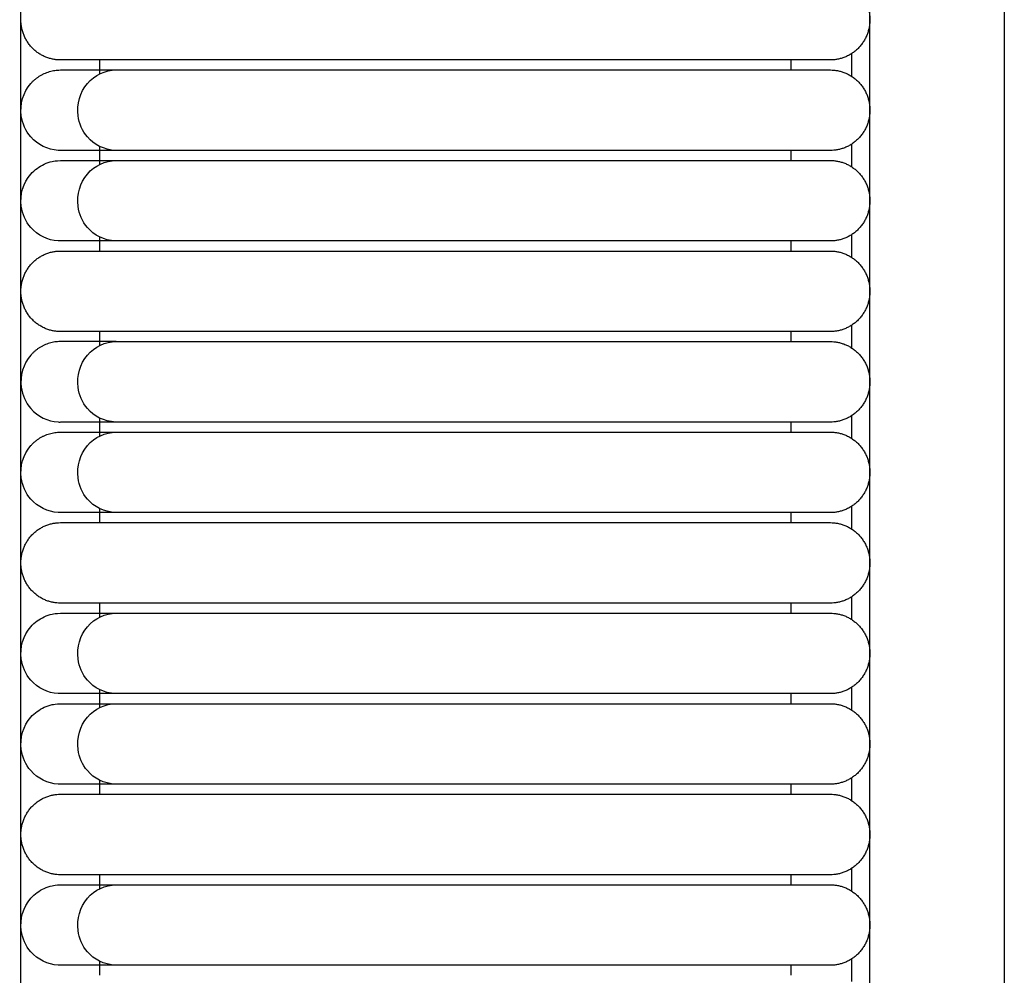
# Model space of a CAD drawing. Header units: millimetres. Extents: x -31695 to -19845, y -5614 to 7253.
# Tile 336 of 432: x -25814 to -25764, y 4895 to 4943. Entities that reach past the tile are written whole.
import ezdxf

# ---------------------------------------------------------------- set-up
doc = ezdxf.new("R2010")
doc.units = ezdxf.units.MM
doc.layers.add('2d', color=7, linetype='Continuous', true_color=0x000000)

msp = doc.modelspace()

# ---------------------------------------------------------------- linework, layer by layer
at = {"layer": '2d', "linetype": 'Continuous', "lineweight": -3}
for points, degree in [([(-25813.959, 4677.247), (-25813.959, 5052.785), (-25813.959, 5428.322)], 2), ([(-25771.146, 4697.546), (-25771.146, 5052.785), (-25771.146, 5408.023)], 2), ([(-25764.368, 5017.84), (-25764.368, 4936.049), (-25764.368, 4854.681), (-25764.368, 4786.528)], 3), ([(-25772.072, 4941.453), (-25772.072, 4941.074), (-25772.072, 4940.695), (-25772.072, 4940.316)], 3), ([(-25809.977, 4940.438), (-25809.977, 4940.788), (-25809.977, 4941.138)], 2), ([(-25780.107, 4941.138), (-25788.838, 4941.138), (-25797.57, 4941.138)], 2), ([(-25775.129, 4941.138), (-25775.129, 4940.885), (-25775.129, 4940.631)], 2), ([(-25813.029, 4940.316), (-25812.989, 4940.34), (-25812.948, 4940.364), (-25812.908, 4940.388)], 3), ([(-25812.908, 4940.388), (-25812.866, 4940.409), (-25812.824, 4940.43), (-25812.782, 4940.451)], 3), ([(-25812.782, 4940.451), (-25812.739, 4940.469), (-25812.696, 4940.487), (-25812.653, 4940.504)], 3), ([(-25812.653, 4940.504), (-25812.609, 4940.519), (-25812.564, 4940.534), (-25812.52, 4940.549)], 3), ([(-25812.52, 4940.549), (-25812.475, 4940.561), (-25812.43, 4940.573), (-25812.385, 4940.585)], 3), ([(-25812.385, 4940.585), (-25812.339, 4940.593), (-25812.293, 4940.602), (-25812.247, 4940.61)], 3), ([(-25812.247, 4940.61), (-25812.201, 4940.615), (-25812.154, 4940.62), (-25812.108, 4940.626)], 3), ([(-25812.108, 4940.626), (-25812.061, 4940.627), (-25812.015, 4940.629), (-25811.968, 4940.631)], 3), ([(-25797.57, 4940.631), (-25788.838, 4940.631), (-25780.107, 4940.631)], 2), ([(-25813.456, 4939.95), (-25813.424, 4939.985), (-25813.391, 4940.019), (-25813.359, 4940.053)], 3), ([(-25813.359, 4940.053), (-25813.324, 4940.085), (-25813.29, 4940.117), (-25813.255, 4940.149)], 3), ([(-25813.255, 4940.149), (-25813.219, 4940.178), (-25813.182, 4940.207), (-25813.145, 4940.237)], 3), ([(-25813.145, 4940.237), (-25813.106, 4940.263), (-25813.068, 4940.29), (-25813.029, 4940.316)], 3), ([(-25772.072, 4936.886), (-25772.072, 4936.507), (-25772.072, 4936.128), (-25772.072, 4935.749)], 3), ([(-25811.974, 4936.571), (-25812.009, 4936.572), (-25812.043, 4936.573), (-25812.077, 4936.574)], 3), ([(-25811.676, 4936.571), (-25811.864, 4936.571), (-25811.962, 4936.571), (-25811.967, 4936.571)], 3), ([(-25809.977, 4935.871), (-25809.977, 4936.317), (-25809.977, 4936.763)], 2), ([(-25797.57, 4936.571), (-25798.436, 4936.571), (-25799.306, 4936.571), (-25800.158, 4936.571)], 3), ([(-25780.107, 4936.571), (-25788.838, 4936.571), (-25797.57, 4936.571)], 2), ([(-25775.129, 4936.571), (-25775.129, 4936.317), (-25775.129, 4936.064)], 2), ([(-25797.57, 4936.064), (-25788.838, 4936.064), (-25780.107, 4936.064)], 2), ([(-25811.974, 4932.004), (-25812.009, 4932.005), (-25812.043, 4932.006), (-25812.077, 4932.007)], 3), ([(-25811.676, 4932.004), (-25811.864, 4932.004), (-25811.962, 4932.004), (-25811.967, 4932.004)], 3), ([(-25809.977, 4931.496), (-25809.977, 4931.846), (-25809.977, 4932.196)], 2), ([(-25797.57, 4932.004), (-25798.436, 4932.004), (-25799.306, 4932.004), (-25800.158, 4932.004)], 3), ([(-25780.107, 4932.004), (-25788.838, 4932.004), (-25797.57, 4932.004)], 2), ([(-25775.129, 4932.004), (-25775.129, 4931.75), (-25775.129, 4931.496)], 2), ([(-25772.072, 4932.319), (-25772.072, 4931.939), (-25772.072, 4931.56), (-25772.072, 4931.181)], 3), ([(-25797.57, 4931.496), (-25788.838, 4931.496), (-25780.107, 4931.496)], 2), ([(-25772.072, 4927.751), (-25772.072, 4927.372), (-25772.072, 4926.993), (-25772.072, 4926.614)], 3), ([(-25809.977, 4926.736), (-25809.977, 4927.086), (-25809.977, 4927.436)], 2), ([(-25780.107, 4927.436), (-25788.838, 4927.436), (-25797.57, 4927.436)], 2), ([(-25775.129, 4927.436), (-25775.129, 4927.183), (-25775.129, 4926.929)], 2), ([(-25813.145, 4926.535), (-25813.182, 4926.505), (-25813.219, 4926.476), (-25813.255, 4926.447)], 3), ([(-25813.029, 4926.614), (-25813.068, 4926.588), (-25813.106, 4926.561), (-25813.145, 4926.535)], 3), ([(-25812.908, 4926.686), (-25812.948, 4926.662), (-25812.989, 4926.638), (-25813.029, 4926.614)], 3), ([(-25812.782, 4926.749), (-25812.824, 4926.728), (-25812.866, 4926.707), (-25812.908, 4926.686)], 3), ([(-25812.653, 4926.802), (-25812.696, 4926.784), (-25812.739, 4926.766), (-25812.782, 4926.749)], 3), ([(-25812.52, 4926.847), (-25812.564, 4926.832), (-25812.609, 4926.817), (-25812.653, 4926.802)], 3), ([(-25812.385, 4926.883), (-25812.43, 4926.871), (-25812.475, 4926.859), (-25812.52, 4926.847)], 3), ([(-25812.247, 4926.908), (-25812.293, 4926.9), (-25812.339, 4926.891), (-25812.385, 4926.883)], 3), ([(-25812.108, 4926.924), (-25812.154, 4926.918), (-25812.201, 4926.913), (-25812.247, 4926.908)], 3), ([(-25811.968, 4926.929), (-25812.015, 4926.927), (-25812.061, 4926.925), (-25812.108, 4926.924)], 3), ([(-25797.57, 4926.929), (-25788.838, 4926.929), (-25780.107, 4926.929)], 2), ([(-25813.359, 4926.351), (-25813.391, 4926.317), (-25813.424, 4926.283), (-25813.456, 4926.248)], 3), ([(-25813.255, 4926.447), (-25813.29, 4926.415), (-25813.324, 4926.383), (-25813.359, 4926.351)], 3), ([(-25809.977, 4922.169), (-25809.977, 4922.615), (-25809.977, 4923.061)], 2), ([(-25772.072, 4923.184), (-25772.072, 4922.805), (-25772.072, 4922.426), (-25772.072, 4922.047)], 3), ([(-25812.077, 4922.872), (-25812.043, 4922.871), (-25812.009, 4922.87), (-25811.974, 4922.869)], 3), ([(-25811.676, 4922.869), (-25811.864, 4922.869), (-25811.962, 4922.869), (-25811.967, 4922.869)], 3), ([(-25780.107, 4922.869), (-25788.838, 4922.869), (-25797.57, 4922.869)], 2), ([(-25775.129, 4922.869), (-25775.129, 4922.615), (-25775.129, 4922.362)], 2), ([(-25813.145, 4921.967), (-25813.106, 4921.994), (-25813.068, 4922.02), (-25813.029, 4922.047)], 3), ([(-25813.029, 4922.047), (-25812.989, 4922.071), (-25812.948, 4922.095), (-25812.908, 4922.118)], 3), ([(-25812.908, 4922.118), (-25812.866, 4922.139), (-25812.824, 4922.16), (-25812.782, 4922.181)], 3), ([(-25812.782, 4922.181), (-25812.739, 4922.199), (-25812.696, 4922.217), (-25812.653, 4922.235)], 3), ([(-25812.653, 4922.235), (-25812.609, 4922.25), (-25812.564, 4922.265), (-25812.52, 4922.28)], 3), ([(-25812.52, 4922.28), (-25812.475, 4922.292), (-25812.43, 4922.303), (-25812.385, 4922.315)], 3), ([(-25812.385, 4922.315), (-25812.339, 4922.324), (-25812.293, 4922.332), (-25812.247, 4922.341)], 3), ([(-25812.247, 4922.341), (-25812.201, 4922.346), (-25812.154, 4922.351), (-25812.108, 4922.356)], 3), ([(-25812.108, 4922.356), (-25812.061, 4922.358), (-25812.015, 4922.36), (-25811.968, 4922.362)], 3), ([(-25797.57, 4922.362), (-25788.838, 4922.362), (-25780.107, 4922.362)], 2), ([(-25813.456, 4921.681), (-25813.424, 4921.715), (-25813.391, 4921.75), (-25813.359, 4921.784)], 3), ([(-25813.359, 4921.784), (-25813.324, 4921.816), (-25813.29, 4921.848), (-25813.255, 4921.879)], 3), ([(-25813.255, 4921.879), (-25813.219, 4921.909), (-25813.182, 4921.938), (-25813.145, 4921.967)], 3), ([(-25772.072, 4918.617), (-25772.072, 4918.237), (-25772.072, 4917.858), (-25772.072, 4917.479)], 3), ([(-25811.974, 4918.302), (-25812.009, 4918.303), (-25812.043, 4918.304), (-25812.077, 4918.305)], 3), ([(-25811.676, 4918.302), (-25811.864, 4918.302), (-25811.962, 4918.302), (-25811.967, 4918.302)], 3), ([(-25809.977, 4917.794), (-25809.977, 4918.144), (-25809.977, 4918.494)], 2), ([(-25797.57, 4918.302), (-25798.436, 4918.302), (-25799.306, 4918.302), (-25800.158, 4918.302)], 3), ([(-25780.107, 4918.302), (-25788.838, 4918.302), (-25797.57, 4918.302)], 2), ([(-25775.129, 4918.302), (-25775.129, 4918.048), (-25775.129, 4917.794)], 2), ([(-25797.57, 4917.794), (-25788.838, 4917.794), (-25780.107, 4917.794)], 2), ([(-25772.072, 4914.049), (-25772.072, 4913.67), (-25772.072, 4913.291), (-25772.072, 4912.912)], 3), ([(-25809.977, 4913.034), (-25809.977, 4913.384), (-25809.977, 4913.734)], 2), ([(-25780.107, 4913.734), (-25788.838, 4913.734), (-25797.57, 4913.734)], 2), ([(-25775.129, 4913.734), (-25775.129, 4913.481), (-25775.129, 4913.227)], 2), ([(-25797.57, 4913.227), (-25788.838, 4913.227), (-25780.107, 4913.227)], 2), ([(-25811.974, 4909.167), (-25812.009, 4909.168), (-25812.043, 4909.169), (-25812.077, 4909.17)], 3), ([(-25811.676, 4909.167), (-25811.864, 4909.167), (-25811.962, 4909.167), (-25811.967, 4909.167)], 3), ([(-25809.977, 4908.467), (-25809.977, 4908.913), (-25809.977, 4909.359)], 2), ([(-25797.57, 4909.167), (-25798.436, 4909.167), (-25799.306, 4909.167), (-25800.158, 4909.167)], 3), ([(-25780.107, 4909.167), (-25788.838, 4909.167), (-25797.57, 4909.167)], 2), ([(-25775.129, 4909.167), (-25775.129, 4908.913), (-25775.129, 4908.659)], 2), ([(-25772.072, 4909.482), (-25772.072, 4909.103), (-25772.072, 4908.724), (-25772.072, 4908.345)], 3), ([(-25797.57, 4908.659), (-25788.838, 4908.659), (-25780.107, 4908.659)], 2), ([(-25809.977, 4904.092), (-25809.977, 4904.442), (-25809.977, 4904.792)], 2), ([(-25772.072, 4904.914), (-25772.072, 4904.535), (-25772.072, 4904.156), (-25772.072, 4903.777)], 3), ([(-25811.974, 4904.6), (-25812.009, 4904.601), (-25812.043, 4904.602), (-25812.077, 4904.603)], 3), ([(-25811.676, 4904.6), (-25811.864, 4904.6), (-25811.962, 4904.6), (-25811.967, 4904.6)], 3), ([(-25797.57, 4904.6), (-25798.436, 4904.6), (-25799.306, 4904.6), (-25800.158, 4904.6)], 3), ([(-25780.107, 4904.6), (-25788.838, 4904.6), (-25797.57, 4904.6)], 2), ([(-25775.129, 4904.6), (-25775.129, 4904.346), (-25775.129, 4904.092)], 2), ([(-25797.57, 4904.092), (-25788.838, 4904.092), (-25780.107, 4904.092)], 2), ([(-25772.072, 4900.347), (-25772.072, 4899.968), (-25772.072, 4899.589), (-25772.072, 4899.21)], 3), ([(-25809.977, 4899.332), (-25809.977, 4899.682), (-25809.977, 4900.032)], 2), ([(-25780.107, 4900.032), (-25788.838, 4900.032), (-25797.57, 4900.032)], 2), ([(-25775.129, 4900.032), (-25775.129, 4899.779), (-25775.129, 4899.525)], 2), ([(-25797.57, 4899.525), (-25788.838, 4899.525), (-25780.107, 4899.525)], 2), ([(-25772.072, 4895.78), (-25772.072, 4895.401), (-25772.072, 4895.021), (-25772.072, 4894.643)], 3), ([(-25811.974, 4895.465), (-25812.009, 4895.466), (-25812.043, 4895.467), (-25812.077, 4895.468)], 3), ([(-25811.676, 4895.465), (-25811.864, 4895.465), (-25811.962, 4895.465), (-25811.967, 4895.465)], 3), ([(-25809.977, 4894.957), (-25809.977, 4895.307), (-25809.977, 4895.657)], 2), ([(-25797.57, 4895.465), (-25798.436, 4895.465), (-25799.306, 4895.465), (-25800.158, 4895.465)], 3), ([(-25780.107, 4895.465), (-25788.838, 4895.465), (-25797.57, 4895.465)], 2), ([(-25775.129, 4895.465), (-25775.129, 4895.211), (-25775.129, 4894.957)], 2)]:
    msp.add_open_spline(points, degree=degree, dxfattribs=at)
for points, weights in [([(-25773.137, 4945.198), (-25771.146, 4945.198), (-25771.146, 4943.168)], [1, 0.707106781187, 1]), ([(-25811.968, 4941.138), (-25813.959, 4941.138), (-25813.959, 4943.168)], [0.999999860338, 0.707106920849, 0.999999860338]), ([(-25771.146, 4943.168), (-25771.146, 4941.138), (-25773.137, 4941.138)], [1, 0.707106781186, 1]), ([(-25809.161, 4941.138), (-25811.968, 4941.138), (-25811.968, 4941.138)], [0.919067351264, 0.951503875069, 1]), ([(-25773.137, 4940.631), (-25771.146, 4940.631), (-25771.146, 4938.601)], [0.999999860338, 0.707106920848, 0.999999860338]), ([(-25771.146, 4938.601), (-25771.146, 4936.571), (-25773.137, 4936.571)], [0.999999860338, 0.707106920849, 0.999999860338]), ([(-25773.137, 4936.064), (-25771.146, 4936.064), (-25771.146, 4934.034)], [1, 0.707106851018, 0.999999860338]), ([(-25813.959, 4929.466), (-25813.959, 4931.496), (-25811.968, 4931.496)], [1, 0.707106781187, 1]), ([(-25811.968, 4931.496), (-25811.968, 4931.496), (-25809.161, 4931.496)], [1, 0.951503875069, 0.919067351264]), ([(-25773.137, 4931.496), (-25771.146, 4931.496), (-25771.146, 4929.466)], [0.999999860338, 0.707106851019, 1]), ([(-25811.968, 4927.436), (-25813.959, 4927.436), (-25813.959, 4929.466)], [1, 0.707106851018, 0.999999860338]), ([(-25771.146, 4929.466), (-25771.146, 4927.436), (-25773.137, 4927.436)], [1, 0.707106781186, 1]), ([(-25809.161, 4927.436), (-25811.968, 4927.436), (-25811.968, 4927.436)], [0.919067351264, 0.951503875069, 1]), ([(-25773.137, 4926.929), (-25771.146, 4926.929), (-25771.146, 4924.899)], [0.999999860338, 0.707106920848, 0.999999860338]), ([(-25771.146, 4924.899), (-25771.146, 4922.869), (-25773.137, 4922.869)], [0.999999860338, 0.707106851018, 1]), ([(-25773.137, 4922.362), (-25771.146, 4922.362), (-25771.146, 4920.332)], [0.999999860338, 0.707106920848, 0.999999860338]), ([(-25771.146, 4920.332), (-25771.146, 4918.302), (-25773.137, 4918.302)], [0.999999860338, 0.707106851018, 1]), ([(-25813.959, 4915.764), (-25813.959, 4917.794), (-25811.968, 4917.794)], [1, 0.707106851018, 0.999999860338]), ([(-25811.968, 4917.794), (-25811.968, 4917.794), (-25809.161, 4917.794)], [0.999999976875, 0.951503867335, 0.919067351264]), ([(-25773.137, 4917.794), (-25771.146, 4917.794), (-25771.146, 4915.764)], [0.999999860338, 0.707106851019, 1]), ([(-25811.968, 4913.734), (-25813.959, 4913.734), (-25813.959, 4915.764)], [0.999999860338, 0.707106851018, 1]), ([(-25771.146, 4915.764), (-25771.146, 4913.734), (-25773.137, 4913.734)], [1, 0.707106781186, 1]), ([(-25809.161, 4913.734), (-25811.968, 4913.734), (-25811.968, 4913.734)], [0.919067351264, 0.951503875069, 1]), ([(-25773.137, 4913.227), (-25771.146, 4913.227), (-25771.146, 4911.197)], [0.999999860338, 0.707106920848, 0.999999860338]), ([(-25771.146, 4911.197), (-25771.146, 4909.167), (-25773.137, 4909.167)], [0.999999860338, 0.707106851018, 1]), ([(-25773.137, 4908.659), (-25771.146, 4908.659), (-25771.146, 4906.63)], [0.999999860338, 0.707106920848, 0.999999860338]), ([(-25771.146, 4906.63), (-25771.146, 4904.6), (-25773.137, 4904.6)], [0.999999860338, 0.707106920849, 0.999999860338]), ([(-25813.959, 4902.062), (-25813.959, 4904.092), (-25811.968, 4904.092)], [1, 0.707106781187, 1]), ([(-25811.968, 4904.092), (-25811.968, 4904.092), (-25809.161, 4904.092)], [1, 0.951503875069, 0.919067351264]), ([(-25773.137, 4904.092), (-25771.146, 4904.092), (-25771.146, 4902.062)], [0.999999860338, 0.707106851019, 1]), ([(-25811.968, 4900.032), (-25813.959, 4900.032), (-25813.959, 4902.062)], [1, 0.707106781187, 1]), ([(-25771.146, 4902.062), (-25771.146, 4900.032), (-25773.137, 4900.032)], [1, 0.707106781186, 1]), ([(-25809.161, 4900.032), (-25811.968, 4900.032), (-25811.968, 4900.032)], [0.919067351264, 0.951503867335, 0.999999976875]), ([(-25773.137, 4899.525), (-25771.146, 4899.525), (-25771.146, 4897.495)], [0.999999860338, 0.707106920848, 0.999999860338]), ([(-25771.146, 4897.495), (-25771.146, 4895.465), (-25773.137, 4895.465)], [0.999999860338, 0.707106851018, 1])]:
    msp.add_rational_spline(points, weights, degree=2, dxfattribs=at)
for points, weights, knots in [([(-25797.57, 4941.138), (-25802.519, 4941.138), (-25806.018, 4941.138), (-25808.359, 4941.138), (-25809.161, 4941.138)], [1, 0.853553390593, 0.853553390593, 0.853553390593, 0.919067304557], [20.699849, 20.699849, 20.699849, 21.693962, 21.693962, 22.358871, 22.358871, 22.358871]), ([(-25773.137, 4941.138), (-25773.137, 4941.138), (-25775.179, 4941.138), (-25777.22, 4941.138), (-25780.107, 4941.138)], [1, 0.853553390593, 0.853553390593, 0.853553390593, 1], [17.786146, 17.786146, 17.786146, 18.366045, 18.366045, 18.945944, 18.945944, 18.945944]), ([(-25780.107, 4940.631), (-25777.22, 4940.631), (-25775.179, 4940.631), (-25773.137, 4940.631), (-25773.137, 4940.631)], [1, 0.853553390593, 0.853553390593, 0.853553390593, 1], [31.430453, 31.430453, 31.430453, 32.010352, 32.010352, 32.590251, 32.590251, 32.590251]), ([(-25773.137, 4936.571), (-25773.137, 4936.571), (-25775.179, 4936.571), (-25777.22, 4936.571), (-25780.107, 4936.571)], [1, 0.853553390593, 0.853553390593, 0.853553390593, 1], [34.475206, 34.475206, 34.475206, 35.055105, 35.055105, 35.635004, 35.635004, 35.635004]), ([(-25780.107, 4936.064), (-25777.22, 4936.064), (-25775.179, 4936.064), (-25773.137, 4936.064), (-25773.137, 4936.064)], [1, 0.853553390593, 0.853553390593, 0.853553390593, 0.999999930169], [19.599792, 19.599792, 19.599792, 20.179691, 20.179691, 20.75959, 20.75959, 20.75959]), ([(-25771.146, 4934.034), (-25771.146, 4933.193), (-25771.729, 4932.598), (-25772.312, 4932.004), (-25773.137, 4932.004)], [1, 0.853553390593, 0.853553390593, 0.853553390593, 1], [22.330386, 22.330386, 22.330386, 22.4960714, 22.4960714, 22.6617568, 22.6617568, 22.6617568]), ([(-25773.137, 4932.004), (-25773.137, 4932.004), (-25775.179, 4932.004), (-25777.22, 4932.004), (-25780.107, 4932.004)], [1, 0.853553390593, 0.853553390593, 0.853553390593, 1], [22.661757, 22.661757, 22.661757, 23.241656, 23.241656, 23.821555, 23.821555, 23.821555]), ([(-25809.161, 4931.496), (-25808.359, 4931.496), (-25806.018, 4931.496), (-25802.519, 4931.496), (-25797.57, 4931.496)], [0.919067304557, 0.853553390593, 0.853553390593, 0.853553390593, 0.999999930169], [11.328464, 11.328464, 11.328464, 11.993374, 11.993374, 12.987487, 12.987487, 12.987487]), ([(-25780.107, 4931.496), (-25777.22, 4931.496), (-25775.179, 4931.496), (-25773.137, 4931.496), (-25773.137, 4931.496)], [0.999999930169, 0.853553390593, 0.853553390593, 0.853553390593, 0.999999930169], [14.741392, 14.741392, 14.741392, 15.321291, 15.321291, 15.90119, 15.90119, 15.90119]), ([(-25797.57, 4927.436), (-25802.519, 4927.436), (-25806.018, 4927.436), (-25808.359, 4927.436), (-25809.161, 4927.436)], [1, 0.853553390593, 0.853553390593, 0.853553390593, 0.919067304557], [20.699849, 20.699849, 20.699849, 21.693962, 21.693962, 22.358871, 22.358871, 22.358871]), ([(-25773.137, 4927.436), (-25773.137, 4927.436), (-25775.179, 4927.436), (-25777.22, 4927.436), (-25780.107, 4927.436)], [0.999999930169, 0.853553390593, 0.853553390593, 0.853553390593, 1], [17.786146, 17.786146, 17.786146, 18.366045, 18.366045, 18.945944, 18.945944, 18.945944]), ([(-25780.107, 4926.929), (-25777.22, 4926.929), (-25775.179, 4926.929), (-25773.137, 4926.929), (-25773.137, 4926.929)], [1, 0.853553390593, 0.853553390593, 0.853553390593, 1], [5.598928, 5.598928, 5.598928, 6.178827, 6.178827, 6.758726, 6.758726, 6.758726]), ([(-25773.137, 4922.869), (-25773.137, 4922.869), (-25775.179, 4922.869), (-25777.22, 4922.869), (-25780.107, 4922.869)], [1, 0.853553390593, 0.853553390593, 0.853553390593, 1], [8.643682, 8.643682, 8.643682, 9.223581, 9.223581, 9.80348, 9.80348, 9.80348]), ([(-25780.107, 4922.362), (-25777.22, 4922.362), (-25775.179, 4922.362), (-25773.137, 4922.362), (-25773.137, 4922.362)], [1, 0.853553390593, 0.853553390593, 0.853553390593, 1], [31.430453, 31.430453, 31.430453, 32.010352, 32.010352, 32.590251, 32.590251, 32.590251]), ([(-25773.137, 4918.302), (-25773.137, 4918.302), (-25775.179, 4918.302), (-25777.22, 4918.302), (-25780.107, 4918.302)], [1, 0.853553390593, 0.853553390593, 0.853553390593, 1], [34.475206, 34.475206, 34.475206, 35.055105, 35.055105, 35.635004, 35.635004, 35.635004]), ([(-25809.161, 4917.794), (-25808.359, 4917.794), (-25806.018, 4917.794), (-25802.519, 4917.794), (-25797.57, 4917.794)], [0.919067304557, 0.853553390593, 0.853553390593, 0.853553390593, 1], [11.328464, 11.328464, 11.328464, 11.993374, 11.993374, 12.987487, 12.987487, 12.987487]), ([(-25780.107, 4917.794), (-25777.22, 4917.794), (-25775.179, 4917.794), (-25773.137, 4917.794), (-25773.137, 4917.794)], [1, 0.853553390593, 0.853553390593, 0.853553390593, 0.999999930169], [14.741392, 14.741392, 14.741392, 15.321291, 15.321291, 15.90119, 15.90119, 15.90119]), ([(-25797.57, 4913.734), (-25802.519, 4913.734), (-25806.018, 4913.734), (-25808.359, 4913.734), (-25809.161, 4913.734)], [1, 0.853553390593, 0.853553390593, 0.853553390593, 0.919067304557], [20.699849, 20.699849, 20.699849, 21.693962, 21.693962, 22.358871, 22.358871, 22.358871]), ([(-25773.137, 4913.734), (-25773.137, 4913.734), (-25775.179, 4913.734), (-25777.22, 4913.734), (-25780.107, 4913.734)], [1, 0.853553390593, 0.853553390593, 0.853553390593, 0.999999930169], [17.786146, 17.786146, 17.786146, 18.366045, 18.366045, 18.945944, 18.945944, 18.945944]), ([(-25780.107, 4913.227), (-25777.22, 4913.227), (-25775.179, 4913.227), (-25773.137, 4913.227), (-25773.137, 4913.227)], [1, 0.853553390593, 0.853553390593, 0.853553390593, 1], [19.599792, 19.599792, 19.599792, 20.179691, 20.179691, 20.75959, 20.75959, 20.75959]), ([(-25773.137, 4909.167), (-25773.137, 4909.167), (-25775.179, 4909.167), (-25777.22, 4909.167), (-25780.107, 4909.167)], [1, 0.853553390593, 0.853553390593, 0.853553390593, 1], [22.644545, 22.644545, 22.644545, 23.224444, 23.224444, 23.804343, 23.804343, 23.804343]), ([(-25780.107, 4908.659), (-25777.22, 4908.659), (-25775.179, 4908.659), (-25773.137, 4908.659), (-25773.137, 4908.659)], [1, 0.853553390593, 0.853553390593, 0.853553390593, 1], [19.599792, 19.599792, 19.599792, 20.179691, 20.179691, 20.75959, 20.75959, 20.75959]), ([(-25773.137, 4904.6), (-25773.137, 4904.6), (-25775.179, 4904.6), (-25777.22, 4904.6), (-25780.107, 4904.6)], [1, 0.853553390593, 0.853553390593, 0.853553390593, 1], [22.644545, 22.644545, 22.644545, 23.224444, 23.224444, 23.804343, 23.804343, 23.804343]), ([(-25809.161, 4904.092), (-25808.359, 4904.092), (-25806.018, 4904.092), (-25802.519, 4904.092), (-25797.57, 4904.092)], [0.919067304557, 0.853553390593, 0.853553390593, 0.853553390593, 1], [11.328464, 11.328464, 11.328464, 11.993374, 11.993374, 12.987487, 12.987487, 12.987487]), ([(-25780.107, 4904.092), (-25777.22, 4904.092), (-25775.179, 4904.092), (-25773.137, 4904.092), (-25773.137, 4904.092)], [1, 0.853553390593, 0.853553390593, 0.853553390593, 0.999999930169], [14.741392, 14.741392, 14.741392, 15.321291, 15.321291, 15.90119, 15.90119, 15.90119]), ([(-25797.57, 4900.032), (-25802.519, 4900.032), (-25806.018, 4900.032), (-25808.359, 4900.032), (-25809.161, 4900.032)], [1, 0.853553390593, 0.853553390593, 0.853553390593, 0.919067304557], [20.699849, 20.699849, 20.699849, 21.693962, 21.693962, 22.358871, 22.358871, 22.358871]), ([(-25773.137, 4900.032), (-25773.137, 4900.032), (-25775.179, 4900.032), (-25777.22, 4900.032), (-25780.107, 4900.032)], [1, 0.853553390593, 0.853553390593, 0.853553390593, 1], [17.786146, 17.786146, 17.786146, 18.366045, 18.366045, 18.945944, 18.945944, 18.945944]), ([(-25780.107, 4899.525), (-25777.22, 4899.525), (-25775.179, 4899.525), (-25773.137, 4899.525), (-25773.137, 4899.525)], [1, 0.853553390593, 0.853553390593, 0.853553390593, 1], [19.599792, 19.599792, 19.599792, 20.179691, 20.179691, 20.75959, 20.75959, 20.75959]), ([(-25773.137, 4895.465), (-25773.137, 4895.465), (-25775.179, 4895.465), (-25777.22, 4895.465), (-25780.107, 4895.465)], [1, 0.853553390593, 0.853553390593, 0.853553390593, 1], [22.644545, 22.644545, 22.644545, 23.224444, 23.224444, 23.804343, 23.804343, 23.804343])]:
    msp.add_rational_spline(points, weights, degree=2, knots=knots, dxfattribs=at)
for points, knots in [([(-25811.968, 4940.631), (-25811.954, 4940.631), (-25811.857, 4940.631), (-25811.669, 4940.631), (-25811.481, 4940.631), (-25811.204, 4940.631), (-25810.835, 4940.631), (-25810.402, 4940.631), (-25809.844, 4940.631), (-25809.161, 4940.631)], [26.104918, 26.104918, 26.104918, 26.104918, 26.793468, 26.793468, 26.793468, 27.492159, 27.492159, 27.492159, 28.320025, 28.320025, 28.320025, 28.320025]), ([(-25809.169, 4936.571), (-25809.775, 4936.603), (-25810.269, 4936.854), (-25810.607, 4937.254), (-25810.858, 4937.552), (-25811.023, 4937.929), (-25811.075, 4938.323), (-25811.151, 4938.902), (-25810.975, 4939.513), (-25810.605, 4939.95), (-25810.244, 4940.377), (-25809.705, 4940.631), (-25809.161, 4940.631)], [1.6012688, 1.6012688, 1.6012688, 1.6012688, 1.7660611, 1.7660611, 1.7660611, 1.887291, 1.887291, 1.887291, 2.0683148, 2.0683148, 2.0683148, 2.2447259, 2.2447259, 2.2447259, 2.2447259]), ([(-25809.161, 4940.631), (-25809.014, 4940.631), (-25808.823, 4940.631), (-25808.591, 4940.631), (-25807.988, 4940.631), (-25807.125, 4940.631), (-25806.134, 4940.631), (-25805.082, 4940.631), (-25803.775, 4940.631), (-25802.28, 4940.631), (-25800.789, 4940.631), (-25799.173, 4940.631), (-25797.57, 4940.631)], [28.320025, 28.320025, 28.320025, 28.320025, 28.474438, 28.474438, 28.474438, 28.858285, 28.858285, 28.858285, 29.261517, 29.261517, 29.261517, 29.676547, 29.676547, 29.676547, 29.676547]), ([(-25812.077, 4936.574), (-25812.601, 4936.603), (-25813.11, 4936.854), (-25813.458, 4937.254), (-25813.717, 4937.552), (-25813.887, 4937.929), (-25813.941, 4938.323), (-25814.019, 4938.902), (-25813.837, 4939.513), (-25813.456, 4939.95)], [13.1599027, 13.1599027, 13.1599027, 13.1599027, 13.3284147, 13.3284147, 13.3284147, 13.4523809, 13.4523809, 13.4523809, 13.6374907, 13.6374907, 13.6374907, 13.6374907]), ([(-25809.169, 4936.571), (-25809.851, 4936.571), (-25810.41, 4936.571), (-25810.843, 4936.571), (-25811.211, 4936.571), (-25811.489, 4936.571), (-25811.676, 4936.571)], [0, 0, 0, 0, 0.882578, 0.882578, 0.882578, 1.627446, 1.627446, 1.627446, 1.627446]), ([(-25797.57, 4936.571), (-25799.174, 4936.571), (-25800.791, 4936.571), (-25802.283, 4936.571), (-25803.779, 4936.571), (-25805.086, 4936.571), (-25806.139, 4936.571), (-25807.131, 4936.571), (-25807.994, 4936.571), (-25808.598, 4936.571), (-25808.83, 4936.571), (-25809.021, 4936.571), (-25809.169, 4936.571)], [0, 0, 0, 0, 0.489921, 0.489921, 0.489921, 0.9659, 0.9659, 0.9659, 1.418992, 1.418992, 1.418992, 1.601269, 1.601269, 1.601269, 1.601269]), ([(-25812.077, 4932.007), (-25812.601, 4932.036), (-25813.11, 4932.286), (-25813.458, 4932.687), (-25813.717, 4932.984), (-25813.887, 4933.361), (-25813.941, 4933.756), (-25814.019, 4934.335), (-25813.837, 4934.946), (-25813.456, 4935.383), (-25813.27, 4935.596), (-25813.038, 4935.766), (-25812.655, 4935.942), (-25812.521, 4935.987), (-25812.293, 4936.038), (-25812.201, 4936.051), (-25811.968, 4936.064)], [13.4541586, 13.4541586, 13.4541586, 13.4541586, 13.6704012, 13.6704012, 13.6704012, 13.8294805, 13.8294805, 13.8294805, 14.0670223, 14.0670223, 14.0670223, 14.1800995, 14.1800995, 14.2366154, 14.2366154, 14.2742572, 14.2742572, 14.2742572, 14.2742572]), ([(-25811.968, 4936.064), (-25811.954, 4936.064), (-25811.857, 4936.064), (-25811.669, 4936.064), (-25811.481, 4936.064), (-25811.204, 4936.064), (-25810.835, 4936.064), (-25810.402, 4936.064), (-25809.844, 4936.064), (-25809.161, 4936.064)], [14.274257, 14.274257, 14.274257, 14.274257, 14.962807, 14.962807, 14.962807, 15.661498, 15.661498, 15.661498, 16.489364, 16.489364, 16.489364, 16.489364]), ([(-25809.169, 4932.004), (-25809.775, 4932.036), (-25810.269, 4932.286), (-25810.607, 4932.687), (-25810.858, 4932.984), (-25811.023, 4933.361), (-25811.075, 4933.756), (-25811.151, 4934.335), (-25810.975, 4934.946), (-25810.605, 4935.383), (-25810.244, 4935.809), (-25809.705, 4936.064), (-25809.161, 4936.064)], [1.6012688, 1.6012688, 1.6012688, 1.6012688, 1.7660611, 1.7660611, 1.7660611, 1.887291, 1.887291, 1.887291, 2.0683148, 2.0683148, 2.0683148, 2.2447259, 2.2447259, 2.2447259, 2.2447259]), ([(-25809.161, 4936.064), (-25809.014, 4936.064), (-25808.823, 4936.064), (-25808.591, 4936.064), (-25807.988, 4936.064), (-25807.125, 4936.064), (-25806.134, 4936.064), (-25805.082, 4936.064), (-25803.775, 4936.064), (-25802.28, 4936.064), (-25800.789, 4936.064), (-25799.173, 4936.064), (-25797.57, 4936.064)], [16.489364, 16.489364, 16.489364, 16.489364, 16.643777, 16.643777, 16.643777, 17.027624, 17.027624, 17.027624, 17.430856, 17.430856, 17.430856, 17.845886, 17.845886, 17.845886, 17.845886]), ([(-25809.169, 4932.004), (-25809.851, 4932.004), (-25810.41, 4932.004), (-25810.843, 4932.004), (-25811.211, 4932.004), (-25811.489, 4932.004), (-25811.676, 4932.004)], [0, 0, 0, 0, 0.882578, 0.882578, 0.882578, 1.627446, 1.627446, 1.627446, 1.627446]), ([(-25797.57, 4932.004), (-25799.174, 4932.004), (-25800.791, 4932.004), (-25802.283, 4932.004), (-25803.779, 4932.004), (-25805.086, 4932.004), (-25806.139, 4932.004), (-25807.131, 4932.004), (-25807.994, 4932.004), (-25808.598, 4932.004), (-25808.83, 4932.004), (-25809.021, 4932.004), (-25809.169, 4932.004)], [0, 0, 0, 0, 0.489921, 0.489921, 0.489921, 0.9659, 0.9659, 0.9659, 1.418992, 1.418992, 1.418992, 1.601269, 1.601269, 1.601269, 1.601269]), ([(-25809.161, 4926.929), (-25809.844, 4926.929), (-25810.402, 4926.929), (-25810.835, 4926.929), (-25811.204, 4926.929), (-25811.481, 4926.929), (-25811.669, 4926.929), (-25811.857, 4926.929), (-25811.954, 4926.929), (-25811.968, 4926.929)], [0, 0, 0, 0, 0.864998, 0.864998, 0.864998, 1.595029, 1.595029, 1.595029, 2.314462, 2.314462, 2.314462, 2.314462]), ([(-25809.169, 4922.869), (-25809.775, 4922.901), (-25810.269, 4923.152), (-25810.607, 4923.552), (-25810.858, 4923.85), (-25811.023, 4924.227), (-25811.075, 4924.621), (-25811.151, 4925.2), (-25810.975, 4925.811), (-25810.605, 4926.248), (-25810.244, 4926.675), (-25809.705, 4926.929), (-25809.161, 4926.929)], [1.6012688, 1.6012688, 1.6012688, 1.6012688, 1.7660611, 1.7660611, 1.7660611, 1.887291, 1.887291, 1.887291, 2.0683148, 2.0683148, 2.0683148, 2.2447259, 2.2447259, 2.2447259, 2.2447259]), ([(-25809.161, 4926.929), (-25809.014, 4926.929), (-25808.823, 4926.929), (-25808.591, 4926.929), (-25807.988, 4926.929), (-25807.125, 4926.929), (-25806.134, 4926.929), (-25805.082, 4926.929), (-25803.775, 4926.929), (-25802.28, 4926.929), (-25800.789, 4926.929), (-25799.173, 4926.929), (-25797.57, 4926.929)], [2.244726, 2.244726, 2.244726, 2.244726, 2.426888, 2.426888, 2.426888, 2.879715, 2.879715, 2.879715, 3.355409, 3.355409, 3.355409, 3.845023, 3.845023, 3.845023, 3.845023]), ([(-25813.456, 4926.248), (-25813.837, 4925.811), (-25814.019, 4925.2), (-25813.941, 4924.621), (-25813.887, 4924.227), (-25813.717, 4923.85), (-25813.458, 4923.552), (-25813.11, 4923.152), (-25812.601, 4922.901), (-25812.077, 4922.872)], [14.7819117, 14.7819117, 14.7819117, 14.7819117, 14.9670219, 14.9670219, 14.9670219, 15.0909883, 15.0909883, 15.0909883, 15.2595006, 15.2595006, 15.2595006, 15.2595006]), ([(-25809.169, 4922.869), (-25809.851, 4922.869), (-25810.41, 4922.869), (-25810.843, 4922.869), (-25811.211, 4922.869), (-25811.489, 4922.869), (-25811.676, 4922.869)], [0, 0, 0, 0, 0.882578, 0.882578, 0.882578, 1.627446, 1.627446, 1.627446, 1.627446]), ([(-25797.57, 4922.869), (-25799.174, 4922.869), (-25800.791, 4922.869), (-25802.283, 4922.869), (-25803.779, 4922.869), (-25805.086, 4922.869), (-25806.139, 4922.869), (-25807.131, 4922.869), (-25807.994, 4922.869), (-25808.598, 4922.869), (-25808.83, 4922.869), (-25809.021, 4922.869), (-25809.169, 4922.869)], [0, 0, 0, 0, 0.489921, 0.489921, 0.489921, 0.9659, 0.9659, 0.9659, 1.418992, 1.418992, 1.418992, 1.601269, 1.601269, 1.601269, 1.601269]), ([(-25811.968, 4922.362), (-25811.954, 4922.362), (-25811.857, 4922.362), (-25811.669, 4922.362), (-25811.481, 4922.362), (-25811.204, 4922.362), (-25810.835, 4922.362), (-25810.402, 4922.362), (-25809.844, 4922.362), (-25809.161, 4922.362)], [26.104918, 26.104918, 26.104918, 26.104918, 26.793468, 26.793468, 26.793468, 27.492159, 27.492159, 27.492159, 28.320025, 28.320025, 28.320025, 28.320025]), ([(-25809.169, 4918.302), (-25809.775, 4918.334), (-25810.269, 4918.584), (-25810.607, 4918.985), (-25810.858, 4919.282), (-25811.023, 4919.659), (-25811.075, 4920.054), (-25811.151, 4920.633), (-25810.975, 4921.244), (-25810.605, 4921.681), (-25810.244, 4922.107), (-25809.705, 4922.362), (-25809.161, 4922.362)], [1.6012688, 1.6012688, 1.6012688, 1.6012688, 1.7660611, 1.7660611, 1.7660611, 1.887291, 1.887291, 1.887291, 2.0683148, 2.0683148, 2.0683148, 2.2447259, 2.2447259, 2.2447259, 2.2447259]), ([(-25809.161, 4922.362), (-25809.014, 4922.362), (-25808.823, 4922.362), (-25808.591, 4922.362), (-25807.988, 4922.362), (-25807.125, 4922.362), (-25806.134, 4922.362), (-25805.082, 4922.362), (-25803.775, 4922.362), (-25802.28, 4922.362), (-25800.789, 4922.362), (-25799.173, 4922.362), (-25797.57, 4922.362)], [28.320025, 28.320025, 28.320025, 28.320025, 28.474438, 28.474438, 28.474438, 28.858285, 28.858285, 28.858285, 29.261517, 29.261517, 29.261517, 29.676547, 29.676547, 29.676547, 29.676547]), ([(-25812.077, 4918.305), (-25812.601, 4918.334), (-25813.11, 4918.584), (-25813.458, 4918.985), (-25813.717, 4919.282), (-25813.887, 4919.659), (-25813.941, 4920.054), (-25814.019, 4920.633), (-25813.837, 4921.244), (-25813.456, 4921.681)], [13.1599027, 13.1599027, 13.1599027, 13.1599027, 13.3284147, 13.3284147, 13.3284147, 13.4523809, 13.4523809, 13.4523809, 13.6374907, 13.6374907, 13.6374907, 13.6374907]), ([(-25809.169, 4918.302), (-25809.851, 4918.302), (-25810.41, 4918.302), (-25810.843, 4918.302), (-25811.211, 4918.302), (-25811.489, 4918.302), (-25811.676, 4918.302)], [0, 0, 0, 0, 0.882578, 0.882578, 0.882578, 1.627446, 1.627446, 1.627446, 1.627446]), ([(-25797.57, 4918.302), (-25799.174, 4918.302), (-25800.791, 4918.302), (-25802.283, 4918.302), (-25803.779, 4918.302), (-25805.086, 4918.302), (-25806.139, 4918.302), (-25807.131, 4918.302), (-25807.994, 4918.302), (-25808.598, 4918.302), (-25808.83, 4918.302), (-25809.021, 4918.302), (-25809.169, 4918.302)], [0, 0, 0, 0, 0.489921, 0.489921, 0.489921, 0.9659, 0.9659, 0.9659, 1.418992, 1.418992, 1.418992, 1.601269, 1.601269, 1.601269, 1.601269]), ([(-25812.077, 4909.17), (-25812.601, 4909.199), (-25813.11, 4909.45), (-25813.458, 4909.85), (-25813.717, 4910.148), (-25813.887, 4910.525), (-25813.941, 4910.919), (-25814.019, 4911.498), (-25813.837, 4912.109), (-25813.456, 4912.546), (-25813.27, 4912.76), (-25813.038, 4912.93), (-25812.655, 4913.105), (-25812.521, 4913.15), (-25812.293, 4913.201), (-25812.201, 4913.215), (-25811.968, 4913.227)], [13.4536647, 13.4536647, 13.4536647, 13.4536647, 13.6698231, 13.6698231, 13.6698231, 13.8288406, 13.8288406, 13.8288406, 14.0662899, 14.0662899, 14.0662899, 14.1797667, 14.1797667, 14.2364823, 14.2364823, 14.2742571, 14.2742571, 14.2742571, 14.2742571]), ([(-25811.968, 4913.227), (-25811.954, 4913.227), (-25811.857, 4913.227), (-25811.669, 4913.227), (-25811.481, 4913.227), (-25811.204, 4913.227), (-25810.835, 4913.227), (-25810.402, 4913.227), (-25809.844, 4913.227), (-25809.161, 4913.227)], [14.274257, 14.274257, 14.274257, 14.274257, 14.962807, 14.962807, 14.962807, 15.661498, 15.661498, 15.661498, 16.489364, 16.489364, 16.489364, 16.489364]), ([(-25809.169, 4909.167), (-25809.775, 4909.199), (-25810.269, 4909.45), (-25810.607, 4909.85), (-25810.858, 4910.148), (-25811.023, 4910.525), (-25811.075, 4910.919), (-25811.151, 4911.498), (-25810.975, 4912.109), (-25810.605, 4912.546), (-25810.244, 4912.973), (-25809.705, 4913.227), (-25809.161, 4913.227)], [1.6012688, 1.6012688, 1.6012688, 1.6012688, 1.7660611, 1.7660611, 1.7660611, 1.887291, 1.887291, 1.887291, 2.0683148, 2.0683148, 2.0683148, 2.2447259, 2.2447259, 2.2447259, 2.2447259]), ([(-25809.161, 4913.227), (-25809.014, 4913.227), (-25808.823, 4913.227), (-25808.591, 4913.227), (-25807.988, 4913.227), (-25807.125, 4913.227), (-25806.134, 4913.227), (-25805.082, 4913.227), (-25803.775, 4913.227), (-25802.28, 4913.227), (-25800.789, 4913.227), (-25799.173, 4913.227), (-25797.57, 4913.227)], [16.489364, 16.489364, 16.489364, 16.489364, 16.643777, 16.643777, 16.643777, 17.027624, 17.027624, 17.027624, 17.430856, 17.430856, 17.430856, 17.845886, 17.845886, 17.845886, 17.845886]), ([(-25809.169, 4909.167), (-25809.851, 4909.167), (-25810.41, 4909.167), (-25810.843, 4909.167), (-25811.211, 4909.167), (-25811.489, 4909.167), (-25811.676, 4909.167)], [0, 0, 0, 0, 0.882578, 0.882578, 0.882578, 1.627446, 1.627446, 1.627446, 1.627446]), ([(-25797.57, 4909.167), (-25799.174, 4909.167), (-25800.791, 4909.167), (-25802.283, 4909.167), (-25803.779, 4909.167), (-25805.086, 4909.167), (-25806.139, 4909.167), (-25807.131, 4909.167), (-25807.994, 4909.167), (-25808.598, 4909.167), (-25808.83, 4909.167), (-25809.021, 4909.167), (-25809.169, 4909.167)], [0, 0, 0, 0, 0.489921, 0.489921, 0.489921, 0.9659, 0.9659, 0.9659, 1.418992, 1.418992, 1.418992, 1.601269, 1.601269, 1.601269, 1.601269]), ([(-25812.077, 4904.603), (-25812.601, 4904.632), (-25813.11, 4904.882), (-25813.458, 4905.283), (-25813.717, 4905.58), (-25813.887, 4905.957), (-25813.941, 4906.352), (-25814.019, 4906.931), (-25813.837, 4907.542), (-25813.456, 4907.979), (-25813.27, 4908.192), (-25813.038, 4908.362), (-25812.655, 4908.537), (-25812.521, 4908.583), (-25812.293, 4908.633), (-25812.201, 4908.647), (-25811.968, 4908.659)], [13.4536647, 13.4536647, 13.4536647, 13.4536647, 13.6698231, 13.6698231, 13.6698231, 13.8288406, 13.8288406, 13.8288406, 14.0662899, 14.0662899, 14.0662899, 14.1797667, 14.1797667, 14.2364823, 14.2364823, 14.2742571, 14.2742571, 14.2742571, 14.2742571]), ([(-25811.968, 4908.659), (-25811.954, 4908.659), (-25811.857, 4908.659), (-25811.669, 4908.659), (-25811.481, 4908.659), (-25811.204, 4908.659), (-25810.835, 4908.659), (-25810.402, 4908.659), (-25809.844, 4908.659), (-25809.161, 4908.659)], [14.274257, 14.274257, 14.274257, 14.274257, 14.962807, 14.962807, 14.962807, 15.661498, 15.661498, 15.661498, 16.489364, 16.489364, 16.489364, 16.489364]), ([(-25809.176, 4904.6), (-25809.775, 4904.632), (-25810.269, 4904.882), (-25810.607, 4905.283), (-25810.858, 4905.58), (-25811.023, 4905.957), (-25811.075, 4906.352), (-25811.151, 4906.931), (-25810.975, 4907.542), (-25810.605, 4907.979), (-25810.244, 4908.405), (-25809.705, 4908.659), (-25809.161, 4908.659)], [0.0014959, 0.0014959, 0.0014959, 0.0014959, 0.1660962, 0.1660962, 0.1660962, 0.2871848, 0.2871848, 0.2871848, 0.4679976, 0.4679976, 0.4679976, 0.6442032, 0.6442032, 0.6442032, 0.6442032]), ([(-25809.161, 4908.659), (-25809.014, 4908.659), (-25808.823, 4908.659), (-25808.591, 4908.659), (-25807.988, 4908.659), (-25807.125, 4908.659), (-25806.134, 4908.659), (-25805.082, 4908.659), (-25803.775, 4908.659), (-25802.28, 4908.659), (-25800.789, 4908.659), (-25799.173, 4908.659), (-25797.57, 4908.659)], [16.489364, 16.489364, 16.489364, 16.489364, 16.643777, 16.643777, 16.643777, 17.027624, 17.027624, 17.027624, 17.430856, 17.430856, 17.430856, 17.845886, 17.845886, 17.845886, 17.845886]), ([(-25809.169, 4904.6), (-25809.851, 4904.6), (-25810.41, 4904.6), (-25810.843, 4904.6), (-25811.211, 4904.6), (-25811.489, 4904.6), (-25811.676, 4904.6)], [1.601269, 1.601269, 1.601269, 1.601269, 2.483847, 2.483847, 2.483847, 3.228714, 3.228714, 3.228714, 3.228714]), ([(-25797.57, 4904.6), (-25799.174, 4904.6), (-25800.791, 4904.6), (-25802.283, 4904.6), (-25803.779, 4904.6), (-25805.086, 4904.6), (-25806.139, 4904.6), (-25807.131, 4904.6), (-25807.994, 4904.6), (-25808.598, 4904.6), (-25808.83, 4904.6), (-25809.021, 4904.6), (-25809.169, 4904.6)], [0, 0, 0, 0, 0.489921, 0.489921, 0.489921, 0.9659, 0.9659, 0.9659, 1.418993, 1.418993, 1.418993, 1.601269, 1.601269, 1.601269, 1.601269]), ([(-25812.077, 4895.468), (-25812.601, 4895.497), (-25813.11, 4895.748), (-25813.458, 4896.148), (-25813.717, 4896.446), (-25813.887, 4896.823), (-25813.941, 4897.217), (-25814.019, 4897.796), (-25813.837, 4898.407), (-25813.456, 4898.844), (-25813.27, 4899.058), (-25813.038, 4899.228), (-25812.655, 4899.403), (-25812.521, 4899.448), (-25812.293, 4899.499), (-25812.201, 4899.513), (-25811.968, 4899.525)], [13.4536647, 13.4536647, 13.4536647, 13.4536647, 13.6698231, 13.6698231, 13.6698231, 13.8288406, 13.8288406, 13.8288406, 14.0662899, 14.0662899, 14.0662899, 14.1797667, 14.1797667, 14.2364823, 14.2364823, 14.2742571, 14.2742571, 14.2742571, 14.2742571]), ([(-25811.968, 4899.525), (-25811.954, 4899.525), (-25811.857, 4899.525), (-25811.669, 4899.525), (-25811.481, 4899.525), (-25811.204, 4899.525), (-25810.835, 4899.525), (-25810.402, 4899.525), (-25809.844, 4899.525), (-25809.161, 4899.525)], [14.274257, 14.274257, 14.274257, 14.274257, 14.962807, 14.962807, 14.962807, 15.661498, 15.661498, 15.661498, 16.489364, 16.489364, 16.489364, 16.489364]), ([(-25809.176, 4895.465), (-25809.775, 4895.497), (-25810.269, 4895.748), (-25810.607, 4896.148), (-25810.858, 4896.446), (-25811.023, 4896.823), (-25811.075, 4897.217), (-25811.151, 4897.796), (-25810.975, 4898.407), (-25810.605, 4898.844), (-25810.244, 4899.271), (-25809.705, 4899.525), (-25809.161, 4899.525)], [0.0014909, 0.0014909, 0.0014909, 0.0014909, 0.1660925, 0.1660925, 0.1660925, 0.287182, 0.287182, 0.287182, 0.4679963, 0.4679963, 0.4679963, 0.6442032, 0.6442032, 0.6442032, 0.6442032]), ([(-25809.161, 4899.525), (-25809.014, 4899.525), (-25808.823, 4899.525), (-25808.591, 4899.525), (-25807.988, 4899.525), (-25807.125, 4899.525), (-25806.134, 4899.525), (-25805.082, 4899.525), (-25803.775, 4899.525), (-25802.28, 4899.525), (-25800.789, 4899.525), (-25799.173, 4899.525), (-25797.57, 4899.525)], [16.489364, 16.489364, 16.489364, 16.489364, 16.643777, 16.643777, 16.643777, 17.027624, 17.027624, 17.027624, 17.430856, 17.430856, 17.430856, 17.845886, 17.845886, 17.845886, 17.845886]), ([(-25809.169, 4895.465), (-25809.851, 4895.465), (-25810.41, 4895.465), (-25810.843, 4895.465), (-25811.211, 4895.465), (-25811.489, 4895.465), (-25811.676, 4895.465)], [1.601269, 1.601269, 1.601269, 1.601269, 2.483847, 2.483847, 2.483847, 3.228714, 3.228714, 3.228714, 3.228714]), ([(-25797.57, 4895.465), (-25799.174, 4895.465), (-25800.791, 4895.465), (-25802.283, 4895.465), (-25803.779, 4895.465), (-25805.086, 4895.465), (-25806.139, 4895.465), (-25807.131, 4895.465), (-25807.994, 4895.465), (-25808.598, 4895.465), (-25808.83, 4895.465), (-25809.021, 4895.465), (-25809.169, 4895.465)], [0, 0, 0, 0, 0.489921, 0.489921, 0.489921, 0.9659, 0.9659, 0.9659, 1.418993, 1.418993, 1.418993, 1.601269, 1.601269, 1.601269, 1.601269])]:
    msp.add_open_spline(points, degree=3, knots=knots, dxfattribs=at)

doc.saveas('drawing.dxf')
